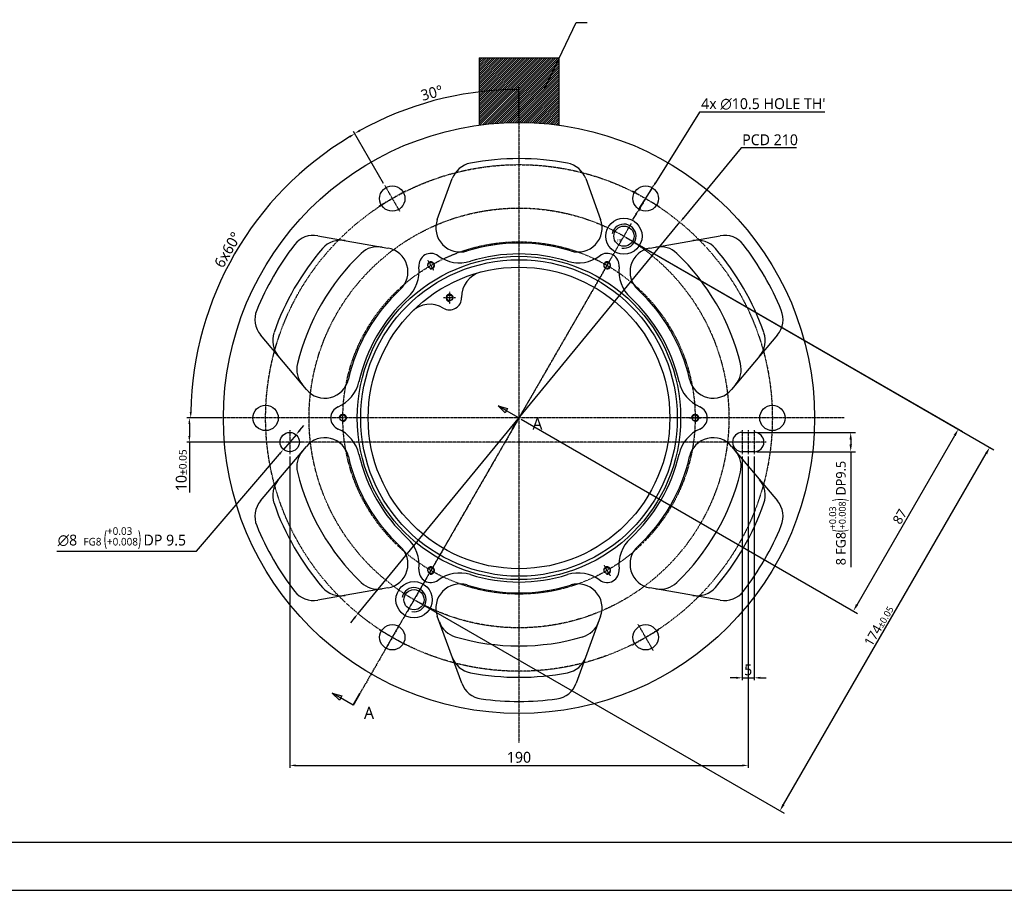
# Model space of a CAD drawing. Header units: millimetres. Extents: x 0 to 7374, y 0 to 4200.
# Tile 561 of 656: x 6560 to 6968, y 0 to 361. Entities that reach past the tile are written whole.
import ezdxf
from ezdxf.enums import TextEntityAlignment as Align

# ---------------------------------------------------------------- set-up
doc = ezdxf.new("R2010")
doc.units = ezdxf.units.MM
doc.header["$LTSCALE"] = 0.2
doc.linetypes.add('CENTER2', pattern=[1.125, 0.75, -0.125, 0.125, -0.125])
doc.linetypes.add('CHAIN', pattern=[0.7087, 0.4724, -0.0591, 0.1181, -0.0591])
for name, color, linetype in [('01_Object Line', 4, 'Continuous'), ('02_Center Line', 1, 'CENTER2'), ('05_Section Line', 3, 'Continuous'), ('10_Drawing Template', 2, 'Continuous')]:
    doc.layers.add(name, color=color, linetype=linetype)
doc.styles.add('Rainbow-2.5 Style', font='malgunsl.ttf')
doc.styles.add('Rainbow-5.0 Style', font='malgunsl.ttf')
doc.styles.get("Standard").update_dxf_attribs({"font": 'ISOCP.SHX', "bigfont": 'WHGTXT.SHX'})
doc.styles.add('레인보우_주 텍스트 2.5mm (ISO)', font='malgun.ttf')
doc.dimstyles.new('Rainbow-5.0 Style', dxfattribs={"dimtxt": 4.5, "dimasz": 2.5, "dimexe": 1, "dimexo": 1, "dimgap": 1, "dimtad": 1, "dimdsep": 46, "dimtxsty": 'Rainbow-5.0 Style', "dimcen": 0, "dimclrd": 251, "dimclre": 251, "dimclrt": 7, "dimazin": 3, "dimtp": 0.1, "dimtm": 0.1, "dimtfac": 0.61, "dimtmove": 0, "dimatfit": 3, "dimfxl": 1, "dimlwd": -1, "dimlwe": -1, "dimarcsym": 1})
doc.dimstyles.new('Rainbow-5.0 Style$0', dxfattribs={"dimtxt": 4, "dimasz": 3, "dimexe": 2, "dimexo": 1, "dimgap": 0.8, "dimtad": 1, "dimzin": 9, "dimdsep": 46, "dimtxsty": 'Rainbow-5.0 Style', "dimcen": 0, "dimclrd": 251, "dimclre": 251, "dimclrt": 256, "dimadec": 1, "dimazin": 0, "dimtp": 0.1, "dimtm": 0.1, "dimtfac": 0.61, "dimtmove": 0, "dimatfit": 3, "dimfxl": 1, "dimlwd": -1, "dimlwe": -1, "dimarcsym": 1})
doc.dimstyles.new('Rainbow-5.0 Style$3', dxfattribs={"dimtxt": 4.5, "dimasz": 2.5, "dimexe": 1, "dimexo": 1, "dimgap": 1, "dimtad": 1, "dimtoh": 1, "dimdsep": 46, "dimtxsty": 'Rainbow-5.0 Style', "dimcen": 0, "dimclrd": 251, "dimclre": 251, "dimclrt": 7, "dimazin": 3, "dimtp": 0.1, "dimtm": 0.1, "dimtfac": 0.61, "dimtmove": 0, "dimatfit": 3, "dimfxl": 1, "dimlwd": -1, "dimlwe": -1, "dimarcsym": 1})

# ---------------------------------------------------------------- blocks, each defined once
blk = doc.blocks.new('*D130')
at = {"color": 251, "linetype": 'ByBlock', "transparency": 16777216}
for p, q in [((6766.51, 320.29), (6766.51, 332.96)), ((6710.39, 293.01), (6697.93, 314.58))]:
    blk.add_line(p, q, dxfattribs=at)
blk.add_arc((6766.51, 195.79), 136.16, 91.052, 118.948, dxfattribs=at)
at = {"color": 251, "transparency": 16777216}
for points in [[(6764.01, 332.35), (6764.01, 331.52), (6766.51, 331.96)], [(6700.81, 314.58), (6700.4, 315.31), (6698.43, 313.72)]]:
    blk.add_solid(points, dxfattribs=at)
at = {"layer": 'Defpoints', "color": 0, "transparency": 16777216}
for p in [(6742.87, 329.89), (6766.51, 319.29), (6710.89, 292.14), (6717.14, 281.31), (6766.51, 72.29)]:
    blk.add_point(p, dxfattribs=at)
at = {"color": 7, "transparency": 16777216, "insert": (6730.41, 330.53), "char_height": 4.5, "attachment_point": 5, "rotation": 15, "style": 'Rainbow-5.0 Style'}
blk.add_mtext('30°', dxfattribs=at)
blk = doc.blocks.new('*D131')
at = {"color": 251, "linetype": 'ByBlock', "transparency": 16777216}
for p, q in [((6710.39, 293.01), (6697.98, 314.48)), ((6642.01, 195.79), (6629.46, 195.79))]:
    blk.add_line(p, q, dxfattribs=at)
blk.add_arc((6766.51, 195.79), 136.05, 121.0529, 178.9471, dxfattribs=at)
at = {"color": 251, "transparency": 16777216}
for points in [[(6696.12, 312.71), (6696.54, 311.99), (6698.48, 313.62)], [(6630.9, 198.29), (6630.07, 198.3), (6630.46, 195.79)]]:
    blk.add_solid(points, dxfattribs=at)
at = {"layer": 'Defpoints', "color": 0, "transparency": 16777216}
for p in [(6710.89, 292.14), (6662.29, 283.25), (6717.14, 281.31), (6643.01, 195.79), (6890.01, 195.79)]:
    blk.add_point(p, dxfattribs=at)
at = {"color": 7, "transparency": 16777216, "insert": (6645.8, 265.48), "char_height": 4.5, "attachment_point": 5, "rotation": 60, "style": 'Rainbow-5.0 Style'}
blk.add_mtext('6x60°', dxfattribs=at)
blk = doc.blocks.new('*D132')
at = {"color": 251, "linetype": 'ByBlock', "transparency": 16777216}
for p, q in [((6858.58, 307.73), (6834.8, 278.82)), ((6881.51, 307.73), (6858.58, 307.73)), ((6699.81, 114.7), (6833.21, 276.89)), ((6698.22, 112.77), (6696.63, 110.84))]:
    blk.add_line(p, q, dxfattribs=at)
at = {"color": 251, "transparency": 16777216}
for points in [[(6834.48, 279.08), (6835.12, 278.55), (6833.21, 276.89)], [(6697.9, 113.04), (6698.54, 112.51), (6699.81, 114.7)]]:
    blk.add_solid(points, dxfattribs=at)
at = {"layer": 'Defpoints', "color": 0, "transparency": 16777216}
for p in [(6833.21, 276.89), (6699.81, 114.7)]:
    blk.add_point(p, dxfattribs=at)
at = {"color": 7, "transparency": 16777216, "insert": (6870.55, 311.07), "char_height": 4.5, "attachment_point": 5, "style": 'Rainbow-5.0 Style'}
blk.add_mtext('PCD 210', dxfattribs=at)
blk = doc.blocks.new('*D133')
at = {"color": 251, "linetype": 'ByBlock', "transparency": 16777216}
for p, q in [((6642.01, 195.79), (6628.91, 195.79)), ((6629.91, 193.29), (6629.91, 188.29)), ((6666.51, 185.79), (6628.91, 185.79)), ((6629.91, 185.79), (6629.91, 164.93))]:
    blk.add_line(p, q, dxfattribs=at)
at = {"color": 251, "transparency": 16777216}
for points in [[(6629.5, 193.29), (6630.33, 193.29), (6629.91, 195.79)], [(6629.5, 188.29), (6630.33, 188.29), (6629.91, 185.79)]]:
    blk.add_solid(points, dxfattribs=at)
at = {"layer": 'Defpoints', "color": 0, "transparency": 16777216}
for p in [(6643.01, 195.79), (6629.91, 185.79), (6667.51, 185.79)]:
    blk.add_point(p, dxfattribs=at)
at = {"color": 7, "transparency": 16777216, "insert": (6626.57, 174.11), "char_height": 4.5, "attachment_point": 5, "rotation": 90, "style": 'Rainbow-5.0 Style'}
blk.add_mtext('10{}{\\H0.71x;\\C3;%%p0.05}', dxfattribs=at)
blk = doc.blocks.new('*D134')
at = {"color": 251, "linetype": 'ByBlock', "transparency": 16777216}
for p, q in [((6671.51, 179.79), (6671.51, 50.77)), ((6861.51, 179.79), (6861.51, 50.77)), ((6674.01, 51.77), (6859.01, 51.77))]:
    blk.add_line(p, q, dxfattribs=at)
at = {"color": 251, "transparency": 16777216}
for points in [[(6674.01, 52.18), (6674.01, 51.35), (6671.51, 51.77)], [(6859.01, 52.18), (6859.01, 51.35), (6861.51, 51.77)]]:
    blk.add_solid(points, dxfattribs=at)
at = {"layer": 'Defpoints', "color": 0, "transparency": 16777216}
for p in [(6671.51, 180.79), (6861.51, 180.79), (6861.51, 51.77)]:
    blk.add_point(p, dxfattribs=at)
at = {"color": 7, "transparency": 16777216, "insert": (6766.51, 55.11), "char_height": 4.5, "attachment_point": 5, "style": 'Rainbow-5.0 Style'}
blk.add_mtext('190', dxfattribs=at)
blk = doc.blocks.new('*D135')
at = {"color": 251, "linetype": 'ByBlock', "transparency": 16777216}
for p, q in [((6859.01, 179.79), (6859.01, 87.08)), ((6864.01, 179.79), (6864.01, 87.08)), ((6856.51, 88.08), (6854.01, 88.08)), ((6859.01, 88.08), (6864.01, 88.08)), ((6866.51, 88.08), (6869.01, 88.08))]:
    blk.add_line(p, q, dxfattribs=at)
at = {"color": 251, "transparency": 16777216}
for points in [[(6856.51, 88.5), (6856.51, 87.66), (6859.01, 88.08)], [(6866.51, 88.5), (6866.51, 87.66), (6864.01, 88.08)]]:
    blk.add_solid(points, dxfattribs=at)
at = {"layer": 'Defpoints', "color": 0, "transparency": 16777216}
for p in [(6859.01, 180.79), (6864.01, 180.79), (6864.01, 88.08)]:
    blk.add_point(p, dxfattribs=at)
at = {"color": 7, "transparency": 16777216, "insert": (6861.51, 91.37), "char_height": 4.5, "attachment_point": 5, "style": 'Rainbow-5.0 Style'}
blk.add_mtext('5', dxfattribs=at)
blk = doc.blocks.new('*D136')
at = {"color": 251, "linetype": 'ByBlock', "transparency": 16777216}
for p, q in [((6675.73, 190.74), (6677.35, 192.64)), ((6674.11, 188.84), (6668.91, 182.75)), ((6632.86, 140.51), (6667.29, 180.85)), ((6575.03, 140.51), (6632.86, 140.51))]:
    blk.add_line(p, q, dxfattribs=at)
at = {"color": 251, "transparency": 16777216}
for points in [[(6675.41, 191.01), (6676.05, 190.47), (6674.11, 188.84)], [(6666.97, 181.12), (6667.61, 180.58), (6668.91, 182.75)]]:
    blk.add_solid(points, dxfattribs=at)
at = {"layer": 'Defpoints', "color": 0, "transparency": 16777216}
for p in [(6674.11, 188.84), (6668.91, 182.75)]:
    blk.add_point(p, dxfattribs=at)
at = {"color": 7, "transparency": 16777216, "insert": (6601.95, 146.01), "char_height": 4.5, "attachment_point": 5, "style": 'Rainbow-5.0 Style'}
blk.add_mtext('∅8 {}{\\H0.7x;\\C3; FG8 {\\H2x;\\W0.5;(}\\S+0.03^ +0.008;{\\H2x;\\W0.5;)}}{{}}{\\H1.4x;\\W0.5;\\C3; }DP 9.5', dxfattribs=at)
blk = doc.blocks.new('*D137')
at = {"color": 251, "linetype": 'ByBlock', "transparency": 16777216}
for p, q in [((6841.28, 322.5), (6823.11, 293.31)), ((6893.24, 322.5), (6841.28, 322.5)), ((6816.24, 282.27), (6821.78, 291.18)), ((6814.91, 280.15), (6813.59, 278.03))]:
    blk.add_line(p, q, dxfattribs=at)
at = {"color": 251, "transparency": 16777216}
for points in [[(6822.75, 293.53), (6823.46, 293.09), (6821.78, 291.18)], [(6814.56, 280.37), (6815.27, 279.93), (6816.24, 282.27)]]:
    blk.add_solid(points, dxfattribs=at)
at = {"layer": 'Defpoints', "color": 0, "transparency": 16777216}
for p in [(6821.78, 291.18), (6816.24, 282.27)]:
    blk.add_point(p, dxfattribs=at)
at = {"color": 7, "transparency": 16777216, "insert": (6867.76, 325.92), "char_height": 4.5, "attachment_point": 5, "style": 'Rainbow-5.0 Style'}
blk.add_mtext("4x ∅10.5 HOLE TH'", dxfattribs=at)
blk = doc.blocks.new('*D139')
at = {"color": 251, "linetype": 'ByBlock', "transparency": 16777216}
for p, q in [((6865.01, 189.79), (6905.98, 189.79)), ((6903.98, 186.79), (6903.98, 184.79)), ((6865.01, 181.79), (6905.98, 181.79)), ((6903.98, 181.79), (6903.98, 133.93))]:
    blk.add_line(p, q, dxfattribs=at)
at = {"color": 251, "transparency": 16777216}
for points in [[(6903.48, 186.79), (6904.48, 186.79), (6903.98, 189.79)], [(6903.48, 184.79), (6904.48, 184.79), (6903.98, 181.79)]]:
    blk.add_solid(points, dxfattribs=at)
at = {"layer": 'Defpoints', "color": 0, "transparency": 16777216}
for p in [(6864.01, 189.79), (6864.01, 181.79), (6903.98, 181.79)]:
    blk.add_point(p, dxfattribs=at)
at = {"transparency": 16777216, "insert": (6899.12, 156.36), "char_height": 4, "attachment_point": 5, "rotation": 90, "style": 'Rainbow-5.0 Style'}
blk.add_mtext('8{}{\\C7; FG8\\C3;{\\H1.42x;\\W0.5;(}{\\H0.71x;\\S+0.03^ +0.008;}{\\H1.42x;\\W0.5;)}}{{}} DP9.5', dxfattribs=at)
blk = doc.blocks.new('*D140')
at = {"color": 251, "linetype": 'ByBlock', "transparency": 16777216}
for p, q in [((6810.88, 270.64), (6950.32, 190.13)), ((6767.38, 195.29), (6906.82, 114.79)), ((6906.59, 118.38), (6947.09, 188.53))]:
    blk.add_line(p, q, dxfattribs=at)
at = {"color": 251, "transparency": 16777216}
for points in [[(6946.66, 188.78), (6947.52, 188.28), (6948.59, 191.13)], [(6906.16, 118.63), (6907.02, 118.13), (6905.09, 115.79)]]:
    blk.add_solid(points, dxfattribs=at)
at = {"layer": 'Defpoints', "color": 0, "transparency": 16777216}
for p in [(6810.01, 271.14), (6766.51, 195.79), (6948.59, 191.13)]:
    blk.add_point(p, dxfattribs=at)
at = {"transparency": 16777216, "insert": (6924.36, 154.89), "char_height": 4, "attachment_point": 5, "rotation": 60, "style": 'Rainbow-5.0 Style'}
blk.add_mtext('87', dxfattribs=at)
blk = doc.blocks.new('*D141')
at = {"color": 251, "linetype": 'ByBlock', "transparency": 16777216}
for p, q in [((6810.88, 270.64), (6963.34, 182.61)), ((6876.11, 35.52), (6960.11, 181.02)), ((6723.88, 119.95), (6876.34, 31.93))]:
    blk.add_line(p, q, dxfattribs=at)
at = {"color": 251, "transparency": 16777216}
for points in [[(6959.67, 181.27), (6960.54, 180.77), (6961.61, 183.61)], [(6875.67, 35.77), (6876.54, 35.27), (6874.61, 32.93)]]:
    blk.add_solid(points, dxfattribs=at)
at = {"layer": 'Defpoints', "color": 0, "transparency": 16777216}
for p in [(6810.01, 271.14), (6961.61, 183.61), (6723.01, 120.45)]:
    blk.add_point(p, dxfattribs=at)
at = {"transparency": 16777216, "insert": (6915.62, 109.71), "char_height": 4, "attachment_point": 5, "rotation": 59.9999, "style": 'Rainbow-5.0 Style'}
blk.add_mtext('174{}{\\H0.71x;\\C3;%%p0.05}', dxfattribs=at)
blk = doc.blocks.new('A$F35O51X24J', base_point=(17061.8, -18437.98))
for centre in [(17025.3, -18374.76), (17098.3, -18374.76), (16988.8, -18437.98), (17134.8, -18437.98), (17025.3, -18501.2), (17098.3, -18501.2)]:
    blk.add_circle(centre, 1.23)
at = {"layer": '01_Object Line'}
for centre in [(17025.3, -18374.76), (17098.3, -18374.76), (16988.8, -18437.98), (17134.8, -18437.98), (17025.3, -18501.2), (17098.3, -18501.2)]:
    blk.add_arc(centre, 1.5, 259.2, 169.2, dxfattribs=at)
at = {"layer": '02_Center Line'}
for p, q in [((17026.55, -18376.93), (17024.05, -18372.6)), ((17097.05, -18376.93), (17099.55, -18372.6)), ((16991.3, -18437.98), (16986.3, -18437.98)), ((17132.3, -18437.98), (17137.3, -18437.98)), ((17026.55, -18499.04), (17024.05, -18503.37)), ((17097.05, -18499.04), (17099.55, -18503.37))]:
    blk.add_line(p, q, dxfattribs=at)
at = {"color": 8, "width": 0.6}
blk.add_text('M3', height=0.375, dxfattribs=at).set_placement((17097.77, -18375.29), align=Align.MIDDLE_CENTER)
blk = doc.blocks.new('A$G54N35H24C', base_point=(2241.8, 244.33))
for centre in [(2285.3, 319.68), (2198.3, 168.99)]:
    blk.add_circle(centre, 4.19)
at = {"layer": '01_Object Line'}
for centre in [(2285.3, 319.68), (2198.3, 168.99)]:
    blk.add_arc(centre, 5, 259.2, 169.2, dxfattribs=at)
at = {"layer": '02_Center Line'}
for p, q in [((2282.3, 314.48), (2288.3, 324.87)), ((2201.3, 174.18), (2195.3, 163.79))]:
    blk.add_line(p, q, dxfattribs=at)
at = {"color": 8, "width": 0.6}
blk.add_text('M10', height=1.25, dxfattribs=at).set_placement((2283.54, 317.91), align=Align.MIDDLE_CENTER)
blk = doc.blocks.new('A$C8156c159')
for p, q in [((-33.85, 82.21), (-27.67, 99.19)), ((27.67, 99.19), (33.85, 82.21)), ((-83.35, 75.55), (-54.28, 70.42)), ((54.28, 70.42), (83.35, 75.55)), ((-88.12, 11.79), (-107.1, 34.41)), ((107.1, 34.41), (88.12, 11.79)), ((92.5, -6), (97.5, -6)), ((-107.1, -34.41), (-88.12, -11.79)), ((88.12, -11.79), (107.1, -34.41)), ((97.5, -14), (92.5, -14)), ((-54.28, -70.42), (-83.35, -75.55)), ((83.35, -75.55), (54.28, -70.42)), ((-23.75, -109.96), (-33.85, -82.21)), ((33.85, -82.21), (23.75, -109.96))]:
    blk.add_line(p, q)
for centre, radius in [((0, 0), 122.5), ((-52.5, 90.93), 5.25), ((52.5, 90.93), 5.25), ((43.5, 75.34), 7.5), ((0, 0), 62.5), ((-28.75, 49.8), 1.23), ((-105, 0), 5.25), ((105, 0), 5.25), ((-95, -10), 4), ((-43.5, -75.34), 7.5), ((-52.5, -90.93), 5.25), ((52.5, -90.93), 5.25)]:
    blk.add_circle(centre, radius)
for centre, radius, start, end in [((0, 0), 107.5, 79.1992, 100.8008), ((-18.27, 95.77), 10, 100.8008, 160), ((18.27, 95.77), 10, 20, 79.1992), ((-24.45, 78.79), 10, 160, 287.24), ((24.45, 78.79), 10, 252.76, 20), ((-85.09, 65.7), 10, 80, 142.3272), ((-73.81, 63.71), 10, 80, 139.1992), ((73.81, 63.71), 10, 40.8008, 100), ((85.09, 65.7), 10, 37.6728, 100), ((0, 0), 117.5, 142.3272, 157.6728), ((0, 0), 107.5, 139.1992, 160.8008), ((-58.47, 61.01), 10, 80, 133.7839), ((-56.01, 60.57), 10, 312.76, 80), ((0, 0), 72.5, 72.76, 107.24), ((56.01, 60.57), 10, 100, 227.24), ((58.47, 61.01), 10, 46.2161, 100), ((0, 0), 107.5, 19.1992, 40.8008), ((0, 0), 117.5, 22.3272, 37.6728), ((0, 0), 94.5, 133.7839, 166.2161), ((-36.5, 63.22), 5, 53.407, 186.593), ((-24.58, 79.28), 15, 233.407, 287.2244), ((0, 0), 68, 72.7756, 107.2244), ((24.58, 79.28), 15, 252.7756, 306.593), ((36.5, 63.22), 5, 353.407, 126.593), ((0, 0), 94.5, 13.7839, 46.2161), ((-56.37, 60.92), 15, 312.7756, 6.593), ((56.37, 60.92), 15, 173.407, 227.2244), ((-13.26, 50.28), 10.5, 104.7708, 181.7935), ((0, 0), 72.5, 132.76, 167.24), ((0, 0), 72.5, 12.76, 47.24), ((0, 0), 68, 132.7756, 167.2244), ((-28.75, 49.8), 5, 238.2065, 1.7935), ((0, 0), 68, 12.7756, 47.2244), ((-36.92, 36.62), 10.5, 58.2065, 135.2292), ((-99.44, 40.84), 10, 157.6728, 220), ((99.44, 40.84), 10, 320, 22.3272), ((-92.08, 32.06), 10, 160.8008, 220), ((92.08, 32.06), 10, 320, 19.1992), ((-82.07, 20.13), 10, 166.2161, 220), ((82.07, 20.13), 10, 320, 13.7839), ((-80.46, 18.22), 10, 220, 347.24), ((-80.95, 18.35), 15, 293.407, 347.2244), ((80.95, 18.35), 15, 192.7756, 246.593), ((80.46, 18.22), 10, 192.76, 320), ((-73, 0), 5, 113.407, 246.593), ((73, 0), 5, 293.407, 66.593), ((-80.95, -18.35), 15, 12.7756, 66.593), ((80.95, -18.35), 15, 113.407, 167.2244), ((92.5, -10), 4, 90, 270), ((97.5, -10), 4, 270, 90), ((-80.46, -18.22), 10, 12.76, 140), ((80.46, -18.22), 10, 40, 167.24), ((-82.07, -20.13), 10, 140, 193.7839), ((0, 0), 72.5, 192.76, 227.24), ((0, 0), 68, 192.7756, 227.2244), ((0, 0), 68, 312.7756, 347.2244), ((0, 0), 72.5, 312.76, 347.24), ((82.07, -20.13), 10, 346.2161, 40), ((0, 0), 94.5, 193.7839, 226.2161), ((0, 0), 94.5, 313.7839, 346.2161), ((-92.08, -32.06), 10, 140, 199.1992), ((92.08, -32.06), 10, 340.8008, 40), ((-99.44, -40.84), 10, 140, 202.3272), ((0, 0), 107.5, 199.1992, 220.8008), ((0, 0), 107.5, 319.1992, 340.8008), ((99.44, -40.84), 10, 337.6728, 40), ((0, 0), 117.5, 202.3272, 217.6728), ((0, 0), 117.5, 322.3272, 337.6728), ((-56.37, -60.92), 15, 353.407, 47.2244), ((56.37, -60.92), 15, 132.7756, 186.593), ((-56.01, -60.57), 10, 280, 47.24), ((56.01, -60.57), 10, 132.76, 260), ((-36.5, -63.22), 5, 173.407, 306.593), ((-24.58, -79.28), 15, 72.7756, 126.593), ((0, 0), 68, 252.7756, 287.2244), ((24.58, -79.28), 15, 53.407, 107.2244), ((36.5, -63.22), 5, 233.407, 6.593), ((-58.47, -61.01), 10, 226.2161, 280), ((-24.45, -78.79), 10, 72.76, 200), ((0, 0), 72.5, 252.76, 287.24), ((24.45, -78.79), 10, 340, 107.24), ((58.47, -61.01), 10, 260, 313.7839), ((-85.09, -65.7), 10, 217.6728, 280), ((-73.81, -63.71), 10, 220.8008, 280), ((73.81, -63.71), 10, 260, 319.1992), ((85.09, -65.7), 10, 260, 322.3272), ((-23.6, -81.14), 10, 200, 253.7839), ((23.6, -81.14), 10, 286.2161, 340), ((0, 0), 94.5, 253.7839, 286.2161), ((-18.27, -95.77), 10, 200, 259.1992), ((18.27, -95.77), 10, 280.8008, 340), ((0, 0), 107.5, 259.1992, 280.8008), ((-14.35, -106.54), 10, 200, 262.3272), ((14.35, -106.54), 10, 277.6728, 340), ((0, 0), 117.5, 262.3272, 277.6728)]:
    blk.add_arc(centre, radius, start, end)
at = {"layer": '01_Object Line'}
blk.add_arc((-28.75, 49.8), 1.5, 350, 260, dxfattribs=at)
at = {"layer": '02_Center Line'}
for p, q in [((0, 134.7), (0, -134.7)), ((-47.09, 94.06), (-57.91, 87.81)), ((-55.62, 96.35), (-49.38, 85.52)), ((47.09, 94.06), (57.91, 87.81)), ((55.62, 96.35), (49.38, 85.52)), ((0, 0), (43.5, 75.34)), ((37.11, 64.28), (0, 0)), ((-26.25, 49.8), (-31.25, 49.8)), ((-28.75, 52.3), (-28.75, 47.3)), ((134.7, 0), (-134.7, 0)), ((0, 0), (-43.5, -75.34)), ((-95, -5), (-95, -15)), ((92.5, -5), (92.5, -15)), ((95, -5), (95, -15)), ((97.5, -5), (97.5, -15)), ((-90, -10), (-100, -10)), ((95, -10), (-95, -10)), ((102.5, -10), (87.5, -10)), ((-55.62, -96.35), (-49.38, -85.52)), ((55.62, -96.35), (49.38, -85.52)), ((-47.09, -94.06), (-57.91, -87.81)), ((47.09, -94.06), (57.91, -87.81))]:
    blk.add_line(p, q, dxfattribs=at)
for radius in [105, 87, 73]:
    blk.add_circle((0, 0), radius, dxfattribs=at)
at = {"layer": '05_Section Line'}
for radius in [67, 65.6]:
    blk.add_circle((0, 0), radius, dxfattribs=at)
for name in ['A$G54N35H24C', 'A$F35O51X24J']:
    blk.add_blockref(name, (0, 0))
blk = doc.blocks.new('A$C08957360')
blk.add_lwpolyline([(0, 0), (840, 0), (840, 594), (0, 594)], close=True)
at = {"layer": '10_Drawing Template'}
blk.add_lwpolyline([(820, 20), (820, 574), (20, 574), (20, 20)], close=True, dxfattribs=at)
at = {"style": 'Rainbow-2.5 Style'}
for tag, p in [('품명', (743, 109.25)), ('품번', (725.5, 91.75)), ('리비전', (802.5, 91.75)), ('제도', (764.5, 74)), ('제도일자', (802.5, 74)), ('스케일', (680, 69)), ('재질', (719, 69)), ('검토', (764.5, 60)), ('검토일자', (802.5, 60)), ('승인', (764.5, 46)), ('승인일자', (802.5, 46)), ('참조', (719, 41)), ('페이지', (764.5, 32))]:
    blk.add_attdef(tag, text='', height=5, dxfattribs=at).set_placement(p, align=Align.MIDDLE_CENTER)

msp = doc.modelspace()

# ---------------------------------------------------------------- hatches: boundary and pattern name
at = {"layer": '01_Object Line'}
h = msp.add_hatch(dxfattribs=at)
h.set_pattern_fill('ANSI31', color=256, scale=0.2)
h.set_pattern_definition([(45, (-23364.5011, -18648.63054), (-0.449012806, 0.449012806), [])])
h.paths.add_polyline_path([(6783.01, 345.106), (6750.01, 345.106), (6750.01, 317.179, -0.0676552), (6783.01, 317.179)])

# ---------------------------------------------------------------- linework, layer by layer
for p, q in [((6750.01, 345.106), (6750.01, 317.164)), ((6750.01, 345.106), (6783.01, 345.106)), ((6783.01, 345.106), (6783.01, 317.164))]:
    msp.add_line(p, q, dxfattribs=at)
at = {"layer": '02_Center Line', "linetype": 'Continuous'}
for p, q in [((6761.314, 198.795), (6757.85, 200.795)), ((6760.814, 197.929), (6757.85, 200.795)), ((6757.85, 200.795), (6761.814, 199.661)), ((6761.814, 199.661), (6760.814, 197.929)), ((6766.51, 195.795), (6761.314, 198.795)), ((6692.564, 79.716), (6689.1, 81.716)), ((6692.064, 78.85), (6689.1, 81.716)), ((6689.1, 81.716), (6693.064, 80.582)), ((6693.064, 80.582), (6692.064, 78.85)), ((6697.76, 76.716), (6692.564, 79.716))]:
    msp.add_line(p, q, dxfattribs=at)
at = {"layer": '02_Center Line', "linetype": 'CHAIN', "ltscale": 5.940882}
msp.add_line((6766.51, 195.795), (6697.76, 76.716), dxfattribs=at)
at = {"layer": '02_Center Line', "linetype": 'Continuous', "lineweight": 35}
for p, q in [((6766.51, 195.795), (6763.74, 190.997)), ((6700.53, 81.515), (6697.76, 76.716))]:
    msp.add_line(p, q, dxfattribs=at)
at = {"layer": '02_Center Line', "linetype": 'Continuous', "flags": 128}
for points in [[(6760.814, 197.929), (6757.85, 200.795), (6761.814, 199.661), (6760.814, 197.929)], [(6692.064, 78.85), (6689.1, 81.716), (6693.064, 80.582), (6692.064, 78.85)]]:
    msp.add_lwpolyline(points, dxfattribs=at)
at = {"layer": '02_Center Line'}
for points in [[(6760.814, 197.929), (6757.85, 200.795), (6761.814, 199.661), (6760.814, 197.929)], [(6692.064, 78.85), (6689.1, 81.716), (6693.064, 80.582), (6692.064, 78.85)]]:
    msp.add_solid(points, dxfattribs=at)

# ---------------------------------------------------------------- block references
for name, p in [('A$C08957360', (6534, 0)), ('A$C8156c159', (6766.51, 195.795))]:
    msp.add_blockref(name, p)

# ---------------------------------------------------------------- texts
at = {"layer": '02_Center Line', "char_height": 5, "attachment_point": 7, "style": '레인보우_주 텍스트 2.5mm (ISO)'}
for insert in [(6772.085, 190.898), (6702.288, 71.072)]:
    msp.add_mtext('A', dxfattribs=dict(at, insert=insert))

# ---------------------------------------------------------------- dimensions: what is measured, and where the dimension line sits
for p1, p2, text, picture, middle in [((6816.236, 282.27), (6821.784, 291.185), "4x <> HOLE TH'", '*D137', (6867.756, 322.5)), ((6674.107, 188.838), (6668.914, 182.752), '<> {}{\\H0.7x;\\C3; FG8 {\\H2x;\\W0.5;(}\\S+0.03^ +0.008;{\\H2x;\\W0.5;)}}{{}}{\\H1.4x;\\W0.5;\\C3; }DP 9.5', '*D136', (6601.953, 140.51))]:
    dim = msp.add_diameter_dim_2p(p1=p1, p2=p2, text=text, dimstyle='Rainbow-5.0 Style$3')
    dim.commit()
    dim.dimension.update_dxf_attribs({"geometry": picture, "text_midpoint": middle, "dimtype": 163})
dim = msp.add_angular_dim_2l(base=(6742.866, 329.89), line1=((6766.51, 319.295), (6766.51, 72.295)), line2=((6710.885, 292.14), (6717.135, 281.315)), dimstyle='Rainbow-5.0 Style', override={"dimtol": 0, "dimlim": 0, "dimtp": 0.1, "dimtm": 0.1, "dimtfac": 0.61, "dimtdec": 2, "dimtolj": 0, "dimtzin": 8})
dim.commit()
dim.dimension.update_dxf_attribs({"geometry": '*D130', "text_midpoint": (6730.407, 330.533)})
dim = msp.add_angular_dim_2l(base=(6662.289, 283.247), line1=((6890.01, 195.795), (6643.01, 195.795)), line2=((6710.885, 292.14), (6717.135, 281.315)), text='6x<>', dimstyle='Rainbow-5.0 Style', override={"dimtol": 0, "dimlim": 0, "dimtp": 0.1, "dimtm": 0.1, "dimtfac": 0.61, "dimtdec": 2, "dimtolj": 0, "dimtzin": 8})
dim.commit()
dim.dimension.update_dxf_attribs({"geometry": '*D131', "text_midpoint": (6645.805, 265.484)})
dim = msp.add_diameter_dim_2p(p1=(6699.81, 114.702), p2=(6833.21, 276.888), dimstyle='Rainbow-5.0 Style$3', override={"dimpost": 'PCD <>'})
dim.commit()
dim.dimension.update_dxf_attribs({"geometry": '*D132', "text_midpoint": (6870.546, 307.734), "dimtype": 163})
dim = msp.add_aligned_dim(p1=(6723.01, 120.451), p2=(6810.01, 271.139), distance=-175.049, text='<>{}{\\H0.71x;\\C3;%%p0.05}', dimstyle='Rainbow-5.0 Style$0', override={"dimtol": 0, "dimlim": 0, "dimtp": 0.05, "dimtm": 0.05, "dimtfac": 0.61, "dimtdec": 2, "dimtolj": 0, "dimtzin": 8})
dim.commit()
dim.dimension.update_dxf_attribs({"geometry": '*D141', "text_midpoint": (6915.621, 109.705)})
dim = msp.add_aligned_dim(p1=(6766.51, 195.795), p2=(6810.01, 271.139), distance=-160.02, dimstyle='Rainbow-5.0 Style$0', override={"dimtol": 0, "dimlim": 0, "dimtp": 0.1, "dimtm": 0.1, "dimtfac": 0.61, "dimtdec": 2, "dimtolj": 0, "dimtzin": 8})
dim.commit()
dim.dimension.update_dxf_attribs({"geometry": '*D140', "text_midpoint": (6924.356, 154.892)})
dim = msp.add_linear_dim(base=(6629.914, 185.795), p1=(6643.01, 195.795), p2=(6667.51, 185.795), angle=90, text='<>{}{\\H0.71x;\\C3;%%p0.05}', dimstyle='Rainbow-5.0 Style', override={"dimtol": 0, "dimlim": 0, "dimtp": 0.05, "dimtm": 0.05, "dimtfac": 0.61, "dimtdec": 2, "dimtolj": 0, "dimtzin": 8})
dim.commit()
dim.dimension.update_dxf_attribs({"geometry": '*D133', "text_midpoint": (6626.574, 174.114)})
dim = msp.add_linear_dim(base=(6903.978, 181.795), p1=(6864.01, 189.795), p2=(6864.01, 181.795), angle=90, text='<>{}{\\C7; FG8\\C3;{\\H1.42x;\\W0.5;(}{\\H0.71x;\\S+0.03^ +0.008;}{\\H1.42x;\\W0.5;)}}{{}} DP9.5', dimstyle='Rainbow-5.0 Style$0')
dim.commit()
dim.dimension.update_dxf_attribs({"geometry": '*D139', "text_midpoint": (6899.122, 156.365)})
dim = msp.add_linear_dim(base=(6861.51, 51.768), p1=(6671.51, 180.795), p2=(6861.51, 180.795), dimstyle='Rainbow-5.0 Style', override={"dimtol": 0, "dimlim": 0, "dimtp": 0.1, "dimtm": 0.1, "dimtfac": 0.61, "dimtdec": 2, "dimtolj": 0, "dimtzin": 8})
dim.commit()
dim.dimension.update_dxf_attribs({"geometry": '*D134', "text_midpoint": (6766.51, 55.108)})
dim = msp.add_linear_dim(base=(6864.01, 88.079), p1=(6859.01, 180.795), p2=(6864.01, 180.795), dimstyle='Rainbow-5.0 Style')
dim.commit()
dim.dimension.update_dxf_attribs({"geometry": '*D135', "text_midpoint": (6861.51, 91.367)})

# ---------------------------------------------------------------- leaders
at = {"annotation_type": 0, "has_hookline": 1, "hookline_direction": 0}
msp.add_leader([(6777.261, 332.539), (6790.202, 359.707), (6792.702, 359.707)], dimstyle='Rainbow-5.0 Style', dxfattribs=at)

doc.saveas('drawing.dxf')
